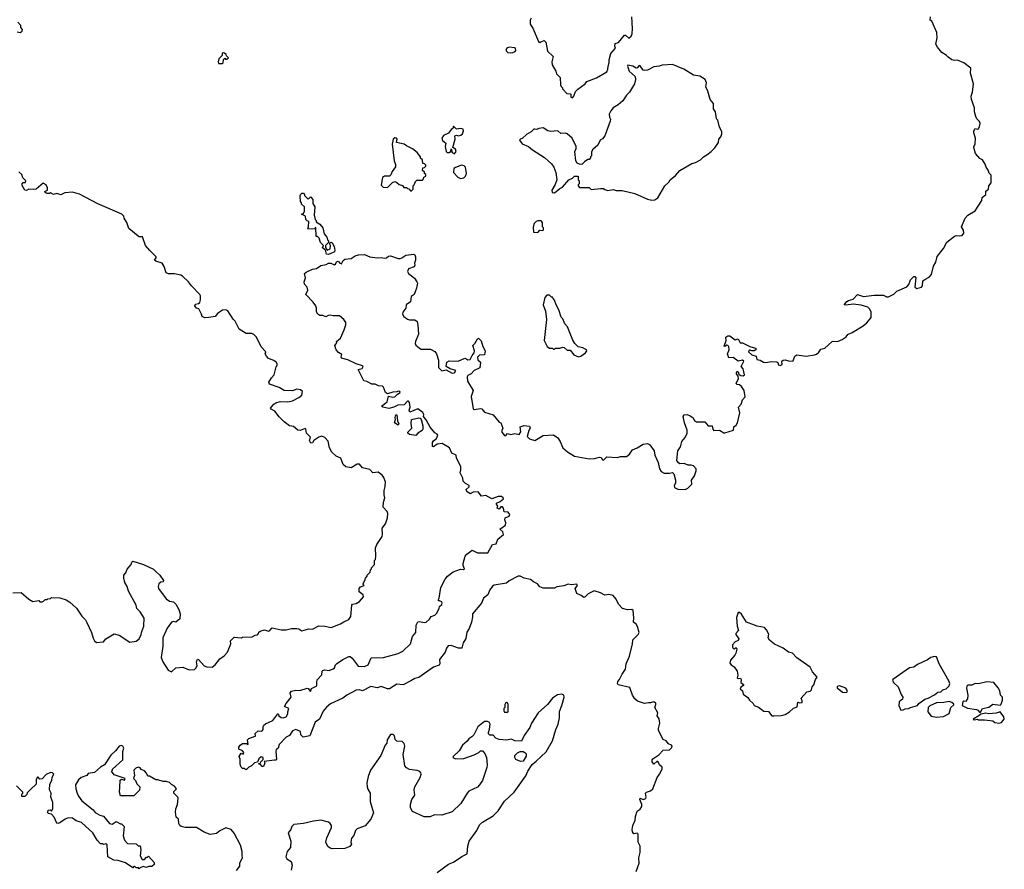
# Model space of a CAD drawing. Extents: x 1966327 to 2147849, y 395140 to 552178.
# Tile 302 of 316: x 2096551 to 2105983, y 495574 to 503719. Entities that reach past the tile are written whole.
import ezdxf

# ---------------------------------------------------------------- set-up
doc = ezdxf.new("R2010")
doc.units = 0

msp = doc.modelspace()

# ---------------------------------------------------------------- linework, layer by layer
at = {"layer": '0CON20XD'}
for points in [[(2100333.8, 501385), (2100336.2, 501365), (2100329.5, 501350.5), (2100275, 501330), (2100266.7, 501305), (2100275, 501287.5), (2100331.7, 501241.7), (2100356.7, 501205), (2100361.2, 501195), (2100351.2, 501145), (2100328.8, 501085), (2100300.6, 501065), (2100294.4, 501015), (2100252.5, 500985), (2100250, 500955), (2100221.4, 500915), (2100217.1, 500895), (2100230, 500875), (2100265, 500848.1), (2100285, 500841.5), (2100335, 500842.5), (2100356.9, 500825), (2100365, 500790), (2100370, 500705), (2100341.5, 500635), (2100339.4, 500615), (2100345, 500600), (2100395, 500561.4), (2100485, 500560), (2100527.5, 500537.5), (2100542.5, 500515), (2100562, 500455), (2100563.6, 500383.6), (2100593.3, 500353.3), (2100635, 500363.3), (2100695, 500332), (2100715, 500333.8), (2100727.5, 500355), (2100673.8, 500373.8), (2100637.5, 500395), (2100643.8, 500436.2), (2100665, 500450), (2100750, 500445), (2100814.1, 500475.9), (2100834, 500465), (2100845, 500458.9), (2100865, 500461.4), (2100885, 500500), (2100906, 500525), (2100908.1, 500545), (2100893, 500597), (2100912.5, 500615), (2100935, 500660), (2100945, 500667.5), (2100970.7, 500640.7), (2100986.7, 500585), (2101010, 500545), (2101003, 500507), (2100955, 500502), (2100938, 500485), (2100938.8, 500458.8), (2100966.7, 500435), (2100958.3, 500381.7), (2100903.8, 500356.2), (2100876.1, 500323.9), (2100845, 500309.1), (2100838.8, 500295), (2100840, 500255), (2100893.8, 500165), (2100874.5, 500105.5), (2100895, 499987.5), (2100905, 499983.5), (2100965, 499992.9), (2100977.5, 499987.5), (2101005, 499955.8), (2101085, 499932.5), (2101142.5, 499862.5), (2101160, 499855), (2101180, 499805), (2101168.3, 499781.7), (2101168.9, 499765), (2101195, 499732.5), (2101206.7, 499733.3), (2101225, 499753.3), (2101255, 499744.2), (2101295, 499751.9), (2101335, 499742.9), (2101351.5, 499768.5), (2101345, 499817.5), (2101385, 499827.5), (2101435, 499822.5), (2101442.5, 499805), (2101428.3, 499781.7), (2101410.8, 499725), (2101435, 499700), (2101485, 499683.8), (2101565.9, 499734.1), (2101665, 499740), (2101705, 499711.2), (2101729.2, 499675), (2101754.2, 499614.2), (2101798.8, 499575), (2101865, 499534), (2102005, 499510), (2102057.7, 499512.3), (2102105, 499526.7), (2102120.7, 499520.7), (2102135, 499500), (2102145, 499497.5), (2102175, 499530), (2102275, 499523.3), (2102307, 499533), (2102365, 499533.3), (2102392.5, 499555), (2102420, 499595), (2102465, 499613.3), (2102525, 499648.8), (2102566.4, 499656.4), (2102587.5, 499645), (2102628.8, 499585), (2102634.2, 499544.2), (2102668.8, 499475), (2102680, 499415), (2102695, 499387.5), (2102725, 499373.3), (2102775, 499373.3), (2102805, 499380), (2102817.5, 499365), (2102834, 499305), (2102832, 499275), (2102820.6, 499255), (2102825, 499236.2), (2102855, 499220), (2102925, 499216.7), (2102953, 499227), (2102990, 499265), (2102986.7, 499305), (2103016.7, 499345), (2103031.2, 499395), (2103030, 499415), (2103005, 499441.2), (2102985, 499448.8), (2102955, 499448.8), (2102915, 499463.3), (2102875, 499462.5), (2102860.7, 499470.7), (2102847.5, 499495), (2102856, 499585), (2102880, 499625), (2102893.8, 499675), (2102926.7, 499715), (2102943.6, 499756.4), (2102946.2, 499785), (2102918.8, 499855), (2102906.7, 499915), (2102915, 499932.5), (2102945, 499932.9), (2102975, 499923.1), (2102998.1, 499905), (2103016.7, 499876.7), (2103035, 499865.5), (2103115, 499863.5), (2103145, 499826.5), (2103185, 499825.3), (2103189.6, 499795), (2103201.9, 499781.9), (2103255, 499783.5), (2103295, 499757.5), (2103305, 499757.1), (2103390, 499785), (2103393.3, 499815), (2103415, 499832.1), (2103426.8, 499853.2), (2103451, 499949), (2103437.1, 500005), (2103463, 500035), (2103475.4, 500075), (2103502.2, 500105), (2103490, 500165), (2103464.1, 500204.1), (2103447.7, 500217.7), (2103425, 500221.2), (2103413.8, 500235), (2103435.7, 500275), (2103432.3, 500302.3), (2103416.7, 500325), (2103416.2, 500335), (2103425, 500351.2), (2103433.3, 500345), (2103440.3, 500320.3), (2103458.9, 500308.9), (2103482.5, 500305), (2103494.5, 500315), (2103481.2, 500371.2), (2103463.6, 500395), (2103487.7, 500445), (2103475, 500456.4), (2103435, 500445.5), (2103385, 500480.6), (2103345, 500477.1), (2103332.5, 500515), (2103347.5, 500555), (2103344.6, 500585), (2103336, 500596), (2103325, 500598.2), (2103305, 500586.2), (2103298.3, 500588.3), (2103319.5, 500645), (2103317.1, 500675), (2103335, 500688.9), (2103355, 500689.1), (2103405, 500651.5), (2103435, 500658.6), (2103452.5, 500622.5), (2103475, 500621.2), (2103545, 500585.7), (2103600.5, 500570.5), (2103606.2, 500565), (2103603.8, 500555), (2103586, 500545), (2103563.5, 500543.5), (2103545, 500551.4), (2103534.6, 500545.4), (2103533.1, 500535), (2103566.1, 500506.1), (2103605.2, 500495.2), (2103613.1, 500463.1), (2103644.2, 500454.2), (2103675.3, 500435.3), (2103698.5, 500431.5), (2103755, 500444), (2103805, 500439.2), (2103814.3, 500434.3), (2103821.6, 500411.6), (2103835, 500404.8), (2103854.4, 500415), (2103851.4, 500445), (2103863.9, 500456.1), (2103885, 500457.7), (2103925, 500445.2), (2103960.7, 500449.3), (2103976.7, 500493.3), (2103995, 500506.9), (2104085, 500493.8), (2104165, 500505.4), (2104185, 500513.6), (2104205, 500530.9), (2104225, 500560.7), (2104265, 500571.6), (2104335, 500634.2), (2104345, 500638.3), (2104385, 500633.7), (2104431.1, 500655), (2104469.8, 500680.2), (2104485, 500702), (2104525, 500719.1), (2104630, 500785), (2104665.8, 500814.2), (2104706.9, 500863.1), (2104708.9, 500915), (2104693.5, 500945), (2104674.6, 500964.6), (2104613, 500983), (2104535, 500991.2), (2104463.7, 500983.7), (2104450, 500985), (2104475, 501018.8), (2104491.2, 501028.8), (2104535, 501040), (2104576.7, 501083.3), (2104635, 501065.8), (2104735, 501077.8), (2104825, 501078.9), (2104855, 501062.9), (2104875, 501061.6), (2104925, 501089.1), (2104954.7, 501115.3), (2105050.6, 501159.4), (2105068.3, 501181.7), (2105084.3, 501225), (2105115, 501256), (2105125, 501258.8), (2105135.6, 501245), (2105125, 501154.4), (2105145, 501140.8), (2105190.4, 501155), (2105201.1, 501168.9), (2105204.2, 501215.8), (2105220.4, 501229.6), (2105265, 501249.7), (2105287.4, 501275), (2105305.8, 501355), (2105328.8, 501395), (2105339.6, 501450.4), (2105400, 501525), (2105432.5, 501585), (2105505.4, 501644.6), (2105525, 501650), (2105555, 501648.1), (2105578.7, 501651.3), (2105595, 501673.3), (2105592.7, 501702.7), (2105573.8, 501735), (2105608.8, 501815), (2105633.6, 501846.4), (2105702.8, 501887.2), (2105769.4, 501985), (2105771.8, 502015), (2105805, 502043.8), (2105806, 502074), (2105832.1, 502095), (2105836.4, 502125), (2105856.8, 502155), (2105857.2, 502227.2), (2105837.7, 502247.7), (2105827.6, 502277.6), (2105808.1, 502305), (2105800, 502335), (2105775.4, 502375), (2105749.5, 502389.5), (2105706.1, 502436.1), (2105691.5, 502495), (2105690.5, 502505), (2105703.9, 502526.1), (2105707.8, 502585), (2105691.3, 502635), (2105690.9, 502655), (2105705, 502676), (2105725, 502670), (2105735, 502674.4), (2105746.2, 502695), (2105752, 502725), (2105745, 502744.4), (2105719.3, 502769.3), (2105709.8, 502789.8), (2105698.8, 502835), (2105698.9, 502875), (2105668.2, 502955), (2105666.9, 502985), (2105679, 503025), (2105687.7, 503105), (2105659.4, 503205), (2105661.5, 503255), (2105596.6, 503306.6), (2105535, 503332), (2105505, 503328), (2105481.2, 503335), (2105445, 503358.8), (2105425, 503380), (2105384.1, 503404.1), (2105342.5, 503455), (2105327.5, 503485), (2105340, 503545), (2105336.4, 503596.4), (2105287.5, 503705), (2105272.5, 503715), (2105276.7, 503745)], [(2101450, 503735), (2101440, 503715), (2101440, 503675), (2101466.7, 503636.7), (2101521.7, 503511.7), (2101535, 503500), (2101541.7, 503508.3), (2101575, 503520), (2101590, 503505), (2101608.3, 503418.3), (2101660, 503365), (2101647.5, 503315), (2101652.5, 503285), (2101687.5, 503225), (2101691.7, 503201.7), (2101730, 503165), (2101732.5, 503095), (2101738.3, 503078.3), (2101750, 503065), (2101750, 503055), (2101791.7, 503011.7), (2101825, 503010), (2101830, 503005), (2101830, 502975), (2101845, 502970), (2101860, 502985), (2101875, 503030), (2101897, 503053), (2101966.4, 503103.6), (2101983.6, 503126.4), (2102077.7, 503162.3), (2102175, 503218.6), (2102186.6, 503243.4), (2102187.1, 503275), (2102198, 503305), (2102196.7, 503335), (2102212.5, 503395), (2102260, 503445), (2102252.5, 503462.5), (2102255, 503490), (2102288.3, 503501.7), (2102345, 503570), (2102355, 503570), (2102385, 503542.5), (2102408.3, 503561.7), (2102416.7, 503585), (2102421.2, 503635), (2102413.6, 503746.4)], [(2096525, 503602.5), (2096555, 503597.5), (2096575, 503610), (2096577.5, 503625), (2096562.5, 503645), (2096560, 503665), (2096532.5, 503695)], [(2101250.6, 503400.6), (2101275, 503404.6), (2101297.2, 503412.7), (2101304.2, 503425), (2101302, 503442), (2101291, 503451), (2101242.8, 503457.2), (2101220.4, 503449.6), (2101211.8, 503438.2), (2101211.6, 503421.6), (2101226, 503406), (2101250.6, 503400.6)], [(2098495, 503300), (2098500, 503305), (2098501.7, 503338.3), (2098515, 503350), (2098521.7, 503341.7), (2098535, 503340), (2098550, 503355), (2098531.7, 503371.7), (2098530, 503385), (2098505, 503400), (2098491.7, 503398.3), (2098490, 503375), (2098460, 503345), (2098452.5, 503315), (2098455, 503300), (2098495, 503300)], [(2102605, 501990), (2102635, 501992.5), (2102665, 502010), (2102732.5, 502125), (2102769.3, 502160.7), (2102782.5, 502185), (2102833.3, 502225), (2102875, 502273.3), (2102989.3, 502340.7), (2103025, 502350), (2103073.6, 502376.4), (2103100, 502405), (2103135, 502423.3), (2103174.2, 502455.8), (2103208.8, 502491.2), (2103245, 502542.5), (2103250, 502575), (2103266.7, 502595), (2103276.4, 502626.4), (2103276.1, 502646.1), (2103255, 502690), (2103240, 502755), (2103227.5, 502767.5), (2103215.6, 502835.6), (2103196.2, 502865), (2103196.2, 502915), (2103164, 502955), (2103142.5, 503035), (2103123.3, 503075), (2103128.8, 503115), (2103117.5, 503145), (2103065, 503178.8), (2103005, 503186.2), (2102914.2, 503244.2), (2102805, 503290), (2102707, 503283), (2102676.2, 503273.8), (2102625, 503266.7), (2102565.8, 503234.2), (2102535, 503232.2), (2102525, 503236.2), (2102495, 503276.7), (2102485, 503280), (2102465, 503256.2), (2102455, 503254.4), (2102425, 503274.4), (2102377, 503283), (2102374, 503275), (2102389.2, 503225), (2102446.7, 503175), (2102451.2, 503145), (2102441.2, 503105), (2102393.3, 503025), (2102363.3, 502995), (2102327.7, 502942.3), (2102285, 502902.5), (2102237, 502873), (2102212.5, 502845), (2102197.5, 502815), (2102200, 502785), (2102210, 502765), (2102206.7, 502745), (2102156.7, 502605), (2102133, 502577), (2102112.5, 502565), (2102090, 502515), (2102042.5, 502475), (2102028.3, 502451.7), (2102030, 502415), (2102020, 502405), (2102020, 502395), (2102005, 502380), (2101995, 502380), (2101960, 502355), (2101935, 502330), (2101913, 502333), (2101890, 502345), (2101877.5, 502365), (2101867.5, 502455), (2101882.5, 502485), (2101882.5, 502505), (2101843, 502583), (2101796.4, 502626.4), (2101775, 502632.5), (2101735, 502627.5), (2101705, 502652.5), (2101635, 502647.5), (2101610, 502655), (2101565, 502682.5), (2101523.6, 502676.4), (2101505, 502667.5), (2101485, 502670), (2101475, 502670), (2101450, 502645), (2101405, 502620), (2101365, 502580), (2101351.7, 502578.3), (2101340, 502565), (2101365, 502530), (2101425, 502503.3), (2101462.4, 502472.4), (2101578.3, 502398.3), (2101646.6, 502336.6), (2101666.6, 502306.6), (2101686, 502255), (2101696.7, 502185), (2101681.7, 502138.3), (2101647.5, 502085), (2101651.7, 502061.7), (2101675, 502060), (2101725, 502102.5), (2101750, 502115), (2101810, 502185), (2101845, 502200), (2101865, 502220), (2101895, 502220), (2101900, 502215), (2101900, 502185), (2101910, 502175), (2101910, 502145), (2101900, 502135), (2101900, 502125), (2101915, 502110), (2102005, 502110), (2102025, 502092.5), (2102115, 502102.5), (2102145, 502100), (2102155, 502090), (2102185, 502082.5), (2102235, 502090), (2102265, 502082.5), (2102321.7, 502081.7), (2102445, 502052.5), (2102565, 501997.5), (2102605, 501990)], [(2100715, 502434), (2100732.5, 502455), (2100726.9, 502476.9), (2100700, 502495), (2100722.5, 502575), (2100720, 502605), (2100735, 502612.5), (2100755, 502606.7), (2100778.3, 502611.7), (2100794, 502626), (2100802.5, 502655), (2100798.3, 502668.3), (2100775, 502677.5), (2100735, 502670), (2100705, 502700), (2100700, 502675), (2100683.6, 502666.4), (2100659.3, 502630.7), (2100612.2, 502607.8), (2100595.7, 502585), (2100602.5, 502562.5), (2100632, 502535), (2100626, 502505), (2100636, 502455), (2100645, 502446), (2100665, 502446.2), (2100680, 502455), (2100685, 502480), (2100693.3, 502445), (2100715, 502434)], [(2100305, 502080), (2100320, 502095), (2100320, 502125), (2100330, 502135), (2100341.7, 502168.3), (2100355, 502180), (2100408.3, 502181.7), (2100420, 502195), (2100421.7, 502208.3), (2100440, 502220), (2100440, 502235), (2100430, 502245), (2100428.3, 502258.3), (2100410, 502275), (2100411.7, 502298.3), (2100428.3, 502301.7), (2100440, 502315), (2100440, 502325), (2100428.3, 502338.3), (2100411.7, 502341.7), (2100410, 502375), (2100391.7, 502391.7), (2100390, 502405), (2100360, 502445), (2100315, 502482.5), (2100255, 502510), (2100235, 502527.5), (2100161.7, 502541.7), (2100167.5, 502575), (2100160, 502585), (2100145, 502586.7), (2100130, 502575), (2100120, 502525), (2100137.5, 502365), (2100151.7, 502331.7), (2100151.7, 502308.3), (2100117.5, 502265), (2100107, 502233), (2100095, 502220), (2100045, 502220), (2100027.5, 502205), (2100013, 502133), (2100033.6, 502113.6), (2100075, 502110), (2100121.7, 502158.3), (2100145, 502167.5), (2100165, 502160), (2100185, 502140), (2100218.3, 502128.3), (2100231.7, 502111.7), (2100255, 502110), (2100265, 502100), (2100278.3, 502098.3), (2100295, 502080), (2100305, 502080)], [(2100775, 502196.5), (2100805, 502202.2), (2100822.4, 502217.6), (2100831.1, 502245), (2100822, 502305), (2100809.4, 502319.4), (2100784.2, 502325.8), (2100725, 502303.3), (2100708.8, 502291.2), (2100708, 502255), (2100748.9, 502208.9), (2100775, 502196.5)], [(2100073, 498943), (2100076.7, 498985), (2100070, 499005), (2100033.8, 499045), (2100034.6, 499095), (2100049.5, 499135), (2100040.8, 499165), (2100041.2, 499205), (2100053.3, 499245), (2100056, 499286), (2100040.7, 499330.7), (2100022.7, 499352.7), (2099985, 499381.1), (2099935, 499376.8), (2099905, 499405.7), (2099835, 499424.6), (2099805, 499459.4), (2099785, 499457.1), (2099725, 499424.4), (2099673.6, 499433.6), (2099650, 499455), (2099625.7, 499515.7), (2099584, 499535), (2099542.4, 499572.4), (2099517.1, 499615), (2099505, 499680), (2099475, 499713.8), (2099445, 499726), (2099415, 499718), (2099370, 499685), (2099355, 499663.3), (2099338.3, 499658.3), (2099326.2, 499685), (2099335.6, 499715.6), (2099298.8, 499755), (2099292.5, 499795), (2099285, 499800), (2099238.3, 499781.7), (2099215, 499783.3), (2099175, 499818.8), (2099136.1, 499826.1), (2099083.9, 499863.9), (2099035, 499913.3), (2098995.5, 499965.5), (2098960, 499985), (2098954.5, 499995.5), (2098985.8, 500034.2), (2099005, 500046), (2099045, 500060), (2099120, 500055), (2099165, 500066.7), (2099225, 500097.5), (2099255, 500120), (2099260, 500155), (2099241.7, 500171.7), (2099205, 500177.5), (2099165, 500162.5), (2099083.9, 500163.9), (2099035, 500193.3), (2098944.1, 500224.1), (2098938.8, 500245), (2098962.7, 500287.3), (2098990, 500315), (2099007.5, 500392.5), (2099020, 500415), (2099006.4, 500436.4), (2098985, 500452.5), (2098935, 500472.5), (2098915, 500492.5), (2098903.8, 500515), (2098910, 500535), (2098865, 500582.5), (2098820.8, 500675), (2098795, 500701.2), (2098775, 500710), (2098720.3, 500710.3), (2098654, 500754), (2098615, 500830), (2098595, 500847.5), (2098545, 500927.5), (2098525, 500936.7), (2098495, 500933.3), (2098445, 500903.3), (2098422.5, 500875), (2098363.3, 500863.3), (2098325, 500861.2), (2098297.5, 500875), (2098293.3, 500895), (2098266.1, 500946.1), (2098245, 500952.5), (2098227.5, 500975), (2098235, 500992.5), (2098265, 500997.5), (2098275, 501007.5), (2098283.3, 501035), (2098283, 501073), (2098277.5, 501085), (2098195, 501167.5), (2098167.7, 501207.7), (2098110.7, 501260.7), (2098095, 501270), (2098035, 501283.3), (2097975, 501282.5), (2097955, 501292.5), (2097934.3, 501354.3), (2097914.4, 501384.4), (2097855, 501402.9), (2097841.2, 501415), (2097856.7, 501435), (2097856.7, 501445), (2097796.7, 501505), (2097756.7, 501555), (2097728.3, 501638.3), (2097695, 501637.5), (2097685, 501642.5), (2097597, 501717), (2097577.5, 501775), (2097552.5, 501815), (2097547, 501837), (2097530, 501855), (2097300, 501955), (2097125, 502048), (2097055, 502066.2), (2096981.7, 502058.3), (2096945, 502038.8), (2096905, 502052.5), (2096875, 502043.3), (2096845, 502060), (2096835, 502052.5), (2096813.6, 502053.6), (2096795, 502062.5), (2096793, 502073), (2096817.5, 502085), (2096817.7, 502107.7), (2096803.3, 502135), (2096775, 502152.5), (2096710, 502095), (2096685, 502090), (2096637, 502093), (2096615, 502083.3), (2096600, 502085), (2096575, 502130), (2096573.3, 502146.7), (2096585, 502160), (2096605, 502160), (2096610, 502175), (2096581.7, 502201.7), (2096570, 502235), (2096541.7, 502261.7)], [(2099505, 501467.5), (2099490.7, 501470.7), (2099480, 501510), (2099453, 501533), (2099460, 501555), (2099433, 501583), (2099420, 501625), (2099405, 501640), (2099391.7, 501641.7), (2099388.3, 501728.3), (2099380, 501725), (2099375, 501710), (2099310, 501715), (2099317.5, 501735), (2099320, 501785), (2099305, 501790), (2099293, 501803), (2099290, 501835), (2099250, 501855), (2099268.3, 501861.7), (2099280, 501885), (2099280, 501925), (2099251.7, 501951.7), (2099250, 501965), (2099240, 501975), (2099238.3, 502031.7), (2099243, 502047), (2099255, 502057.5), (2099270, 502055), (2099280, 502045), (2099280, 502035), (2099315, 502000), (2099335, 502020), (2099357.5, 501995), (2099358.3, 501958.3), (2099377.5, 501925), (2099372.5, 501845), (2099380, 501805), (2099390, 501795), (2099391.7, 501781.7), (2099425, 501757.5), (2099453.6, 501723.6), (2099467.8, 501667.8), (2099493.8, 501635), (2099498.3, 501608.3), (2099510, 501595), (2099508.3, 501581.7), (2099480, 501555), (2099480, 501535), (2099495, 501510), (2099526.4, 501523.6), (2099527.5, 501555), (2099520, 501575), (2099532.5, 501587.5), (2099545, 501580), (2099563.3, 501545), (2099571.2, 501505), (2099566.7, 501495), (2099525, 501474), (2099505, 501467.5)], [(2101515, 501680), (2101535, 501700), (2101561.7, 501698.3), (2101570, 501705), (2101570, 501725), (2101560, 501735), (2101560, 501775), (2101545, 501790), (2101515, 501792.5), (2101500, 501785), (2101480, 501765), (2101468.3, 501731.7), (2101471.7, 501681.7), (2101515, 501680)], [(2102455.2, 495555), (2102485.3, 495634.8), (2102482.5, 495685), (2102494.1, 495735), (2102495.4, 495795), (2102474.2, 495835), (2102475, 495910), (2102465, 495920.8), (2102435, 495913.8), (2102420.4, 495935), (2102418, 495955), (2102425.3, 495995), (2102447.2, 496045), (2102450.1, 496079.9), (2102465, 496131.2), (2102495, 496152.5), (2102509.6, 496175), (2102509.5, 496195), (2102490.8, 496245), (2102493.3, 496255), (2102524.5, 496244.5), (2102547.7, 496252.3), (2102551.8, 496265), (2102546.2, 496305), (2102555, 496315.3), (2102595, 496325.3), (2102615, 496344.6), (2102656.2, 496453.8), (2102681.4, 496485), (2102706.7, 496535), (2102706.7, 496555), (2102678.8, 496575), (2102671.2, 496598.8), (2102665, 496607.5), (2102655, 496607.1), (2102625, 496583.3), (2102610.8, 496605), (2102609.2, 496625), (2102616, 496635), (2102675, 496672.5), (2102713.8, 496716.2), (2102775, 496721.2), (2102797.9, 496742.1), (2102801, 496755), (2102794.7, 496765), (2102766.1, 496776.1), (2102745, 496807.5), (2102715, 496820), (2102670.3, 496905), (2102669.3, 496925), (2102683.2, 496975), (2102677.5, 497017.5), (2102656.7, 497045), (2102663.2, 497075), (2102636.9, 497125), (2102646.5, 497153.5), (2102645, 497167.5), (2102625, 497179.4), (2102595, 497169.2), (2102575, 497171.4), (2102535, 497163.3), (2102470, 497185), (2102445, 497207.5), (2102422.9, 497245), (2102396.7, 497316.7), (2102285, 497342.5), (2102277.5, 497355), (2102280, 497375), (2102297.3, 497392.7), (2102322.5, 497445), (2102355, 497492.5), (2102360, 497545), (2102393.2, 497616.8), (2102422.2, 497735), (2102425.8, 497775), (2102476.9, 497825), (2102484.3, 497845), (2102470.7, 497900.7), (2102455, 497924.4), (2102430.8, 497945), (2102435.3, 497985), (2102426.9, 498056.9), (2102415.4, 498065.4), (2102375, 498062), (2102326, 498076), (2102287, 498117), (2102265.6, 498165.6), (2102235, 498200.2), (2102195, 498208.6), (2102155, 498202.9), (2102115, 498225.2), (2102055, 498242.9), (2101996.7, 498215), (2101968.8, 498185), (2101955, 498179.2), (2101930.8, 498200.8), (2101888.9, 498218.9), (2101872.9, 498265), (2101894.5, 498295), (2101886.6, 498306.6), (2101835, 498300.2), (2101805, 498307), (2101765, 498291.1), (2101698, 498282), (2101675, 498270.6), (2101565, 498271.1), (2101535, 498283.9), (2101511.8, 498311.8), (2101471.5, 498331.5), (2101445, 498352.7), (2101384.5, 498365.5), (2101344.5, 498384.5), (2101325, 498385.6), (2101240.3, 498339.7), (2101213.3, 498316.7), (2101095, 498297.1), (2101080.5, 498289.5), (2101054.4, 498255), (2101036, 498205), (2100995, 498173.8), (2100975.6, 498125), (2100887.9, 498025), (2100889.6, 497995), (2100877.7, 497945), (2100856.6, 497883.4), (2100835, 497846.7), (2100823.2, 497786.8), (2100800, 497745), (2100785.8, 497695), (2100755, 497695.6), (2100685, 497719.5), (2100654.5, 497715.5), (2100638.6, 497695), (2100625.5, 497654.5), (2100573.3, 497586.7), (2100575.8, 497545), (2100570, 497530), (2100515, 497513.8), (2100375, 497414), (2100335, 497404.2), (2100298.5, 497381.5), (2100225.5, 497344.5), (2100165, 497348.8), (2100095, 497304.3), (2100075, 497305.7), (2100015, 497327.8), (2099975, 497315.6), (2099915, 497325.6), (2099835, 497286.7), (2099804, 497294), (2099775, 497292.9), (2099685, 497244.2), (2099645, 497215.7), (2099529.1, 497160.9), (2099490.5, 497129.5), (2099458.9, 497091.1), (2099424.3, 497015), (2099380.8, 496985), (2099330, 496855), (2099265, 496842.5), (2099242.5, 496865), (2099240, 496895), (2099195, 496913.8), (2099165, 496902.5), (2099135, 496858.8), (2099105, 496841.2), (2099037.7, 496772.3), (2099026, 496735), (2099009.2, 496720.8), (2099004.1, 496705.9), (2099011.7, 496628.3), (2099005, 496620), (2098991.7, 496621.7), (2098891.7, 496608.3), (2098900, 496595), (2098897.5, 496585), (2098885, 496560), (2098875, 496560), (2098858.3, 496578.3), (2098840, 496585), (2098858.3, 496591.7), (2098860, 496605), (2098881.7, 496628.3), (2098882.5, 496645), (2098865, 496652.5), (2098842.5, 496635), (2098828.3, 496601.7), (2098800, 496595), (2098772.5, 496565), (2098746.4, 496553.6), (2098725, 496530), (2098715, 496530), (2098705, 496540), (2098685, 496540), (2098672.5, 496555), (2098663.9, 496583.9), (2098661.7, 496631.7), (2098652.5, 496655), (2098671.7, 496688.3), (2098691.7, 496678.3), (2098697.5, 496695), (2098685, 496710), (2098650, 496725), (2098650, 496745), (2098664.1, 496765.9), (2098685, 496780), (2098725, 496780), (2098738.3, 496771.7), (2098733.3, 496815), (2098745, 496830), (2098805, 496850), (2098810, 496855), (2098807.5, 496875), (2098835, 496902.5), (2098865, 496897.5), (2098875, 496902.5), (2098883.3, 496915), (2098883.8, 496945), (2098890, 496955), (2098905, 496968), (2098975, 497002.5), (2099022.5, 497065), (2099027.5, 497065), (2099032.5, 497045), (2099055, 497030), (2099075, 497027.5), (2099105, 497037.5), (2099120, 497065), (2099118.8, 497085), (2099130, 497115), (2099087.5, 497135), (2099102.5, 497165), (2099152.5, 497225), (2099143.3, 497265), (2099155, 497283.3), (2099195, 497291.2), (2099235, 497288.6), (2099305, 497310), (2099315, 497307.5), (2099335, 497280), (2099345, 497307.5), (2099397.5, 497332.5), (2099396.4, 497366.4), (2099399.3, 497390.7), (2099445, 497440), (2099448.8, 497475), (2099455, 497481.2), (2099475, 497487.1), (2099515, 497480), (2099555, 497496.2), (2099566.7, 497505), (2099576.4, 497533.6), (2099586.7, 497545), (2099646.7, 497585), (2099705, 497614), (2099716.7, 497615), (2099735, 497598.8), (2099792.2, 497522.2), (2099855, 497519.5), (2099887.9, 497535), (2099918.7, 497601.3), (2100035, 497604.3), (2100175, 497644.4), (2100222, 497665), (2100293.8, 497735), (2100313.3, 497805), (2100344.3, 497845), (2100349.4, 497915), (2100365, 497945.7), (2100385, 497949.5), (2100425, 497940), (2100445.4, 497944.6), (2100477.8, 497972.2), (2100492.1, 497997.9), (2100528.5, 498011.5), (2100543.8, 498026.2), (2100570.5, 498075), (2100574, 498095), (2100595, 498113.1), (2100599.3, 498125), (2100595, 498140), (2100571.4, 498148.6), (2100565, 498146.7), (2100560, 498155), (2100570.5, 498175), (2100584.4, 498275), (2100626.7, 498355), (2100649.2, 498385), (2100702.5, 498427.5), (2100775, 498451.9), (2100805, 498450), (2100812.5, 498455), (2100798.3, 498488.3), (2100798.5, 498505), (2100819.7, 498575), (2100832.9, 498595), (2100885, 498633.8), (2100935, 498608.5), (2101035, 498608.6), (2101080.5, 498689.5), (2101115, 498693.3), (2101130.1, 498739.9), (2101185.4, 498785), (2101180, 498810), (2101150, 498835), (2101205.3, 498874.7), (2101209.3, 498895), (2101198.4, 498925), (2101201.7, 498945), (2101239.8, 498960.2), (2101247.8, 498975), (2101229.1, 498999.1), (2101192.2, 499002.2), (2101185.8, 499035), (2101175, 499048.2), (2101160.5, 499049.5), (2101145, 499028.1), (2101126, 499035), (2101131.5, 499055), (2101118.6, 499075), (2101118.8, 499085), (2101155, 499100.4), (2101184.3, 499125), (2101181.4, 499135), (2101165, 499148.5), (2101135, 499149.5), (2101075, 499124.4), (2101015, 499157.9), (2100975, 499152.9), (2100941.8, 499191.8), (2100895, 499189.2), (2100865, 499175.4), (2100834.8, 499194.8), (2100827.9, 499215), (2100857.9, 499242.1), (2100857.1, 499255), (2100821.5, 499271.5), (2100800.3, 499295), (2100794.8, 499325), (2100769.7, 499375), (2100776.7, 499405), (2100775.7, 499435.7), (2100734.7, 499515), (2100731.2, 499545), (2100692, 499565), (2100668.1, 499615), (2100597.9, 499657.9), (2100549.7, 499650.3), (2100515, 499625.8), (2100506.7, 499626.7), (2100505, 499666.2), (2100515, 499682.5), (2100545, 499704), (2100556.2, 499735), (2100551.4, 499745), (2100528.7, 499758.7), (2100482, 499812), (2100445, 499883.8), (2100420, 499915), (2100422, 499935), (2100412.9, 499955), (2100365, 499987.7), (2100288.1, 499958.1), (2100281.1, 499975), (2100290, 500005), (2100285, 500050), (2100275, 500060.8), (2100265, 500062), (2100233.8, 500026.2), (2100174.5, 500025.5), (2100136.4, 500003.6), (2100086.5, 499993.5), (2100030, 500005), (2100016.7, 500015), (2100070, 500055), (2100085, 500111.2), (2100125, 500100.5), (2100145, 500102.2), (2100169.4, 500130.6), (2100195, 500144), (2100193.8, 500155), (2100175, 500159.2), (2100165, 500151.2), (2100125, 500149.1), (2100075, 500132), (2100055, 500146), (2100035.6, 500195.6), (2100025.7, 500205.7), (2099988.8, 500208.8), (2099955, 500225.8), (2099924.4, 500224.4), (2099875, 500249.5), (2099846.9, 500256.9), (2099794.4, 500365), (2099830, 500375), (2099840, 500395), (2099835, 500402.5), (2099775, 500421.2), (2099695, 500458.8), (2099632.5, 500475), (2099630, 500485), (2099638.3, 500508.3), (2099605, 500527.5), (2099582, 500555), (2099570, 500595), (2099587.5, 500622.5), (2099586.7, 500635), (2099625.5, 500665), (2099658.6, 500745), (2099675.8, 500795), (2099676, 500815), (2099656, 500845), (2099615, 500880), (2099555, 500880), (2099525, 500886.2), (2099505, 500882.5), (2099485, 500870), (2099455, 500883.3), (2099425, 500882.5), (2099407.5, 500895), (2099395, 500920), (2099393.8, 500955), (2099386.2, 500975), (2099361.1, 501011.1), (2099292.5, 501085), (2099311.2, 501125), (2099306, 501156), (2099280, 501185), (2099277.5, 501205), (2099287.5, 501245), (2099280, 501285), (2099295, 501300), (2099355, 501326.2), (2099395, 501333.3), (2099435, 501361.2), (2099488, 501372), (2099510, 501385), (2099530, 501385), (2099565, 501368.8), (2099576.7, 501375), (2099585, 501396.7), (2099603, 501403), (2099617.5, 501385), (2099635, 501377.5), (2099649.5, 501410.5), (2099665, 501423.3), (2099725, 501428.8), (2099763, 501457), (2099795, 501465.8), (2099855, 501467.3), (2099905, 501444.5), (2099975, 501436.4), (2100015, 501440), (2100045, 501432.5), (2100065, 501437.5), (2100085, 501453.3), (2100103.9, 501456.1), (2100175, 501431.2), (2100195, 501431.2), (2100212.5, 501435), (2100249.5, 501460.5), (2100325, 501472.5), (2100337.5, 501465), (2100342.5, 501445), (2100343.3, 501415), (2100333.8, 501385)], [(2101905, 500487.5), (2101925, 500493.3), (2101972.5, 500525), (2101982.5, 500545), (2101980, 500555), (2101945, 500572.5), (2101901.7, 500581.7), (2101870, 500615), (2101848.3, 500648.3), (2101797.5, 500775), (2101773, 500803), (2101755, 500850), (2101738.3, 500868.3), (2101716.4, 500936.4), (2101690, 500985), (2101675, 501030), (2101660, 501045), (2101655, 501060), (2101645, 501060), (2101625, 501077.5), (2101601.7, 501078.3), (2101583, 501057), (2101566.7, 500985), (2101586.4, 500926.4), (2101596.7, 500845), (2101576.7, 500645), (2101602.5, 500585), (2101625, 500570), (2101655, 500570), (2101665, 500560), (2101675, 500560), (2101685, 500570), (2101725, 500570), (2101755, 500580), (2101767, 500577), (2101795, 500552.5), (2101825, 500550), (2101860, 500505), (2101905, 500487.5)], [(2100175, 499832.5), (2100142.5, 499855), (2100150, 499885), (2100147, 499907), (2100155, 499930), (2100165, 499930), (2100170, 499875), (2100182.5, 499845), (2100175, 499832.5)], [(2100345, 499733.9), (2100285, 499742.7), (2100269.2, 499755), (2100268, 499765), (2100308.2, 499805), (2100302, 499848), (2100304.5, 499885.5), (2100375, 499904), (2100388.8, 499898.8), (2100395.9, 499885.9), (2100412.7, 499825), (2100413.5, 499795), (2100405, 499781.8), (2100365, 499755.5), (2100345, 499733.9)], [(2096485, 498223.3), (2096565, 498227.5), (2096637.5, 498165), (2096675, 498143.3), (2096735, 498150), (2096745, 498140), (2096765, 498140), (2096780, 498145), (2096795, 498160), (2096815, 498160), (2096821.7, 498168.3), (2096845, 498170), (2096855, 498180), (2096935, 498177.5), (2096995, 498157.5), (2097030, 498135), (2097096.4, 498076.4), (2097145, 498000), (2097180, 497965), (2097195, 497940), (2097240, 497845), (2097255, 497790), (2097267.5, 497765), (2097285, 497747.5), (2097355, 497753.8), (2097375, 497782.5), (2097455, 497832.5), (2097505, 497817.5), (2097605, 497752.5), (2097665, 497760), (2097695, 497784), (2097715.5, 497825), (2097720, 497855), (2097738.9, 497905), (2097741.7, 497981.7), (2097705, 498043.8), (2097673.8, 498075), (2097665, 498107.5), (2097592.3, 498242.3), (2097578.8, 498285), (2097557.5, 498325), (2097547, 498367), (2097547.5, 498395), (2097567.5, 498415), (2097579.3, 498450.7), (2097617.5, 498495), (2097625, 498520), (2097635, 498527.5), (2097737.7, 498497.7), (2097831.2, 498451.2), (2097857.7, 498427.7), (2097893.3, 498395), (2097927, 498343), (2097925, 498330), (2097903, 498327), (2097885, 498310), (2097877.5, 498285), (2097880, 498265), (2097955, 498166.2), (2097985, 498146.2), (2098025, 498137.5), (2098045, 498116.7), (2098075.8, 498065), (2098088, 498025), (2098083.6, 497976.4), (2098045, 497942.5), (2098025, 497948.8), (2098005, 497942.5), (2097965, 497886.7), (2097923.1, 497795), (2097920.8, 497715), (2097906, 497605), (2097921.4, 497565), (2097973.6, 497483.6), (2098005, 497468.8), (2098045, 497506.7), (2098115, 497513.3), (2098175, 497487.5), (2098225, 497490), (2098238.8, 497501.2), (2098250.8, 497525), (2098245.9, 497564.1), (2098255, 497587.5), (2098265, 497586.7), (2098316.7, 497525), (2098345, 497514), (2098395, 497513.8), (2098422.5, 497535), (2098467, 497593), (2098509.3, 497620.7), (2098540, 497655), (2098572.5, 497735), (2098570, 497765), (2098605, 497800), (2098675, 497792.5), (2098685, 497800), (2098777, 497803), (2098805, 497820), (2098828.3, 497821.7), (2098840, 497835), (2098841.7, 497848.3), (2098853, 497857), (2098895, 497870), (2098935, 497858), (2098946.6, 497863.4), (2098969.3, 497890.7), (2099055, 497870), (2099105, 497870), (2099155, 497883.3), (2099205, 497883.3), (2099225, 497878.8), (2099255, 497860), (2099321.7, 497878.3), (2099355, 497877.5), (2099415, 497908.8), (2099475, 497906.7), (2099536.1, 497893.9), (2099625, 497926.7), (2099655, 497947.5), (2099705, 497970), (2099721.7, 497998.3), (2099733, 498107), (2099740, 498115), (2099775, 498124), (2099805, 498142.9), (2099842.9, 498185), (2099842, 498205), (2099803.8, 498235), (2099803.8, 498265), (2099815, 498282.5), (2099850, 498295), (2099840, 498305), (2099840, 498315), (2099857, 498343), (2099863, 498367), (2099880, 498385), (2099880, 498395), (2099908.3, 498421.7), (2099910, 498445), (2099920, 498455), (2099920, 498465), (2099950, 498495), (2099950, 498535), (2099960, 498545), (2099962.5, 498575), (2099960, 498655), (2099973, 498687), (2100022.5, 498765), (2100027.5, 498785), (2100022.5, 498845), (2100053.6, 498886.4), (2100073, 498943)], [(2103775, 497044.4), (2103845, 497048), (2103885, 497058.8), (2103925, 497083.8), (2103965, 497120), (2103998, 497132), (2104005, 497177.5), (2104025, 497168.8), (2104045.7, 497174.3), (2104048.3, 497188.3), (2104038.8, 497215), (2104090, 497275), (2104125, 497283.3), (2104135.8, 497294.2), (2104142.9, 497325), (2104157.4, 497342.6), (2104175, 497393.3), (2104190, 497415), (2104146.6, 497466.6), (2104125, 497512.6), (2103995, 497601.1), (2103955, 497648), (2103915, 497657.3), (2103865, 497693.3), (2103782.4, 497732.4), (2103735, 497770), (2103720.3, 497795), (2103727.2, 497827.2), (2103705, 497871.4), (2103685, 497891.9), (2103615, 497904.4), (2103514.7, 497944.7), (2103465, 498018.9), (2103445, 498035.7), (2103434.3, 498035.7), (2103417.1, 497987.1), (2103422.5, 497905), (2103435.8, 497865), (2103411.1, 497835), (2103410, 497825), (2103440, 497785), (2103432.5, 497767.5), (2103404.2, 497755), (2103380, 497725), (2103378.8, 497705), (2103385, 497690), (2103395, 497687.5), (2103415, 497700), (2103420, 497685), (2103412.5, 497645), (2103403, 497627), (2103359.3, 497580.7), (2103355, 497550), (2103367.5, 497535), (2103396.9, 497516.9), (2103423.1, 497473.1), (2103429.2, 497435), (2103425, 497410), (2103435, 497404.3), (2103455, 497405.8), (2103462.5, 497395), (2103460, 497365), (2103484, 497345), (2103484, 497335), (2103460.5, 497319.5), (2103454.4, 497304.4), (2103474.4, 497284.4), (2103482.5, 497255), (2103525, 497222.5), (2103541.2, 497195), (2103576.7, 497165), (2103587.5, 497145), (2103629.7, 497129.7), (2103680.6, 497090.6), (2103725, 497086.7), (2103755, 497045.7), (2103775, 497044.4)], [(2104991.5, 497101.5), (2105015, 497104.4), (2105035, 497113.1), (2105065.5, 497114.5), (2105085, 497125.7), (2105153.3, 497145), (2105166, 497165), (2105223.5, 497206.5), (2105255.4, 497214.6), (2105315, 497245.5), (2105345, 497273.5), (2105375, 497274.5), (2105394.2, 497295.8), (2105425, 497305.6), (2105455.8, 497334.2), (2105461.2, 497355), (2105454.6, 497375), (2105360.4, 497545), (2105335, 497610.4), (2105315, 497615.2), (2105280, 497605), (2105248.5, 497581.5), (2105152.5, 497537.5), (2105117, 497513), (2105074.8, 497505.2), (2104913.8, 497395), (2104913, 497383), (2104923.6, 497363.6), (2104967.5, 497325), (2104995, 497250), (2105010, 497225), (2105007.5, 497205), (2104975, 497180), (2104972.1, 497145), (2104991.5, 497101.5)], [(2104455, 497268.8), (2104475, 497273.3), (2104482.5, 497285), (2104465, 497310), (2104405, 497332.5), (2104381.7, 497328.3), (2104382.5, 497315), (2104433.9, 497273.9), (2104455, 497268.8)], [(2105755, 497080), (2105773, 497117), (2105835, 497127.5), (2105875, 497157.5), (2105945, 497147.5), (2105953.6, 497156.4), (2105966.7, 497196.7), (2105967.5, 497225), (2105947.5, 497245), (2105941.2, 497285), (2105925.7, 497315.7), (2105882.5, 497365), (2105815, 497372.7), (2105735, 497353.3), (2105705, 497356.4), (2105670.9, 497339.1), (2105635, 497339.5), (2105625, 497331.2), (2105621.9, 497311.9), (2105632.5, 497245), (2105631.7, 497208.3), (2105620, 497195), (2105618.3, 497181.7), (2105595, 497187.5), (2105585, 497180), (2105580, 497145), (2105630.7, 497120.7), (2105716.7, 497106.7), (2105730, 497100), (2105745, 497080), (2105755, 497080)], [(2100548.8, 495545), (2100660, 495625), (2100705.9, 495644.1), (2100785, 495696.7), (2100838.3, 495721.7), (2100843.8, 495795), (2100858, 495845), (2100928.8, 495945), (2100955, 496000), (2100985, 496026.2), (2101085, 496086.2), (2101134.2, 496135.8), (2101193.6, 496226.4), (2101288, 496315), (2101400.5, 496469.5), (2101420, 496515), (2101461.7, 496578.3), (2101497.3, 496612.7), (2101595, 496701.2), (2101655.8, 496805), (2101685.8, 496915), (2101708, 496965), (2101722, 497025), (2101723.2, 497086.8), (2101745.8, 497145), (2101766.7, 497225), (2101763, 497243), (2101745, 497253.3), (2101702.3, 497247.7), (2101655, 497216.7), (2101605.7, 497154.3), (2101516.7, 497075), (2101453.3, 496975), (2101438.8, 496935), (2101383.9, 496856.1), (2101357, 496803), (2101295, 496806.7), (2101263.6, 496823.6), (2101215, 496813.8), (2101145, 496818.8), (2101111.7, 496831.7), (2101085, 496860), (2101055, 496860), (2101043, 496873), (2101042.5, 496885), (2101053, 496917), (2101056.7, 496965), (2101047.5, 496985), (2101033, 496993), (2101005, 496990), (2100940.3, 496939.7), (2100901.2, 496865), (2100882.5, 496845), (2100855, 496826.2), (2100837.8, 496802.2), (2100794, 496765), (2100759.4, 496710.6), (2100703.6, 496656.4), (2100700, 496645), (2100727, 496633), (2100805, 496636.7), (2100905, 496673.3), (2100950, 496695), (2100965, 496710), (2100985, 496710), (2101006.1, 496686.1), (2101022.5, 496645), (2101028.8, 496575), (2101025, 496550), (2100983.3, 496425), (2100955, 496383.3), (2100935, 496363.3), (2100855, 496322.5), (2100836.4, 496303.6), (2100775.8, 496204.2), (2100695, 496126.2), (2100595, 496094), (2100525, 496096.7), (2100483, 496077), (2100425, 496076.7), (2100315, 496127.5), (2100294, 496165), (2100295, 496200), (2100306.2, 496245), (2100336.2, 496283.8), (2100330, 496335), (2100336.2, 496365), (2100386.7, 496455), (2100396.7, 496485), (2100395, 496500), (2100385, 496512.5), (2100357.5, 496522.5), (2100285, 496532.5), (2100257, 496547), (2100240, 496565), (2100223.3, 496675), (2100238.8, 496755), (2100235, 496780), (2100215, 496800), (2100163, 496803), (2100148.3, 496818.3), (2100140, 496855), (2100127, 496867), (2100103.6, 496866.4), (2100072.5, 496815), (2100067, 496783), (2100052.5, 496765), (2100008.8, 496665), (2099910.8, 496525), (2099888, 496465), (2099877.1, 496405), (2099879.6, 496365), (2099884.3, 496344.3), (2099908.1, 496305), (2099908, 496225), (2099940.8, 496115), (2099914.4, 496055.6), (2099858.8, 495991.2), (2099785, 495961.2), (2099766.7, 495945), (2099750.7, 495899.3), (2099728.3, 495871.7), (2099723.3, 495835), (2099730, 495815), (2099715, 495792.5), (2099665, 495772.5), (2099545, 495771.2), (2099525, 495776.2), (2099503, 495793), (2099484.1, 495834.1), (2099492, 495875), (2099538.8, 495975), (2099536.7, 495995), (2099523.9, 496013.9), (2099507.5, 496025), (2099435, 496045.7), (2099365, 496037.5), (2099270, 496015), (2099175.9, 496004.1), (2099156.7, 495985), (2099146.7, 495955), (2099123.8, 495925), (2099149.2, 495845), (2099144.2, 495785), (2099113.6, 495745), (2099100, 495695), (2099108.8, 495675), (2099150.5, 495650.5), (2099162, 495615), (2099152.3, 495567.7)], [(2101225, 497080), (2101230, 497085), (2101230.8, 497155), (2101225, 497168.8), (2101215, 497172.5), (2101205, 497168.6), (2101196.9, 497155), (2101197.5, 497125), (2101190, 497115), (2101190, 497095), (2101195, 497080), (2101225, 497080)], [(2105335, 497034), (2105399.3, 497040.7), (2105455, 497067.5), (2105472.5, 497125), (2105498.3, 497151.7), (2105498.3, 497158.3), (2105480, 497175), (2105455, 497183.3), (2105405, 497172), (2105335, 497170), (2105268.3, 497141.7), (2105253.8, 497125), (2105250, 497085), (2105281.7, 497041.7), (2105335, 497034)], [(2105935, 496974), (2105955, 496983.3), (2105983.3, 497015), (2105980, 497035), (2105945, 497082.5), (2105905, 497070), (2105835, 497063.8), (2105805, 497071.2), (2105758.3, 497061.7), (2105740, 497045), (2105683.8, 497015), (2105695, 497007.5), (2105725, 497013.3), (2105736.7, 497006.7), (2105795, 497008.1), (2105875, 496997.5), (2105892, 496982), (2105935, 496974)], [(2097509.3, 496360.7), (2097511.7, 496428.3), (2097525, 496440), (2097555, 496430), (2097560, 496445), (2097455, 496480), (2097430, 496515), (2097440, 496525), (2097440, 496535), (2097537.5, 496625), (2097537.5, 496705), (2097547.5, 496735), (2097540, 496755), (2097525, 496762.5), (2097502.5, 496755), (2097469.5, 496710.5), (2097425, 496670), (2097364.1, 496575.9), (2097325, 496554), (2097268.3, 496501.7), (2097206.4, 496493.6), (2097192.5, 496475), (2097140, 496455), (2097115, 496433.3), (2097086.7, 496385), (2097090, 496345), (2097102.5, 496305), (2097113.3, 496275), (2097145, 496231.2), (2097255.9, 496145.9), (2097275, 496120), (2097317.5, 496095), (2097354.1, 496084.1), (2097412.5, 496015), (2097435, 496007.5), (2097475, 496032.5), (2097515, 496010), (2097525, 496010), (2097550, 495985), (2097542.5, 495895), (2097553.3, 495855), (2097585, 495822.5), (2097665, 495820), (2097685, 495800), (2097705, 495800), (2097712.5, 495765), (2097708.3, 495731.7), (2097703.9, 495703.9), (2097725, 495670), (2097745, 495670), (2097765, 495690), (2097775, 495690), (2097785, 495700), (2097838.3, 495638.3), (2097838.3, 495621.7), (2097815, 495600), (2097785, 495600), (2097765, 495592.5), (2097735, 495600), (2097705, 495590), (2097695, 495580), (2097688.3, 495588.3), (2097665, 495590), (2097655, 495600), (2097645, 495600), (2097635, 495590), (2097565, 495637.5), (2097495, 495660), (2097453, 495663), (2097393.6, 495693.6), (2097388.3, 495808.3), (2097375, 495817.5), (2097352.5, 495812.5), (2097345, 495820), (2097325, 495820), (2097292.5, 495855), (2097252.5, 495925), (2097143.6, 496023.6), (2097090.5, 496040.5), (2097055, 496063.3), (2097015, 496066.7), (2096985, 496056.2), (2096935, 496020), (2096915, 496013.3), (2096905, 496017.5), (2096881.2, 496075), (2096855, 496102.5), (2096825, 496108), (2096818.8, 496118.8), (2096825, 496141.2), (2096843.9, 496143.9), (2096855, 496132.5), (2096868, 496155), (2096866.7, 496215), (2096847.5, 496265), (2096852.5, 496305), (2096837.5, 496335), (2096838.3, 496391.7), (2096857.5, 496425), (2096863, 496457), (2096877.5, 496485), (2096865, 496500), (2096845, 496502.5), (2096805, 496482.5), (2096765, 496442.5), (2096745, 496440), (2096728.3, 496458.3), (2096721.7, 496458.3), (2096710, 496435), (2096708.3, 496391.7), (2096658.3, 496341.7), (2096621.7, 496308.3), (2096618.3, 496291.7), (2096598.3, 496271.7), (2096571.7, 496271.7), (2096570, 496295), (2096580, 496305), (2096580, 496315), (2096520, 496375)], [(2101348.3, 496608.3), (2101305, 496627.5), (2101293.3, 496645), (2101293.3, 496665), (2101319.3, 496690.7), (2101345, 496702.5), (2101375, 496702.5), (2101390, 496695), (2101401.7, 496681.7), (2101401.7, 496658.3), (2101375, 496612.5), (2101348.3, 496608.3)], [(2098628.3, 495561.7), (2098658, 495605), (2098660, 495635), (2098683.8, 495685), (2098682, 495705), (2098683.3, 495745), (2098666.2, 495805), (2098605, 495922.5), (2098575, 495956.7), (2098525, 495971.2), (2098467.7, 495942.3), (2098435, 495916.7), (2098375, 495907.5), (2098319.3, 495929.3), (2098245, 495976.2), (2098136.1, 495976.1), (2098096, 495986), (2098085.7, 495995.7), (2098075.8, 496015), (2098072.5, 496055), (2098050, 496075), (2098043.3, 496125), (2098046.7, 496155), (2098063, 496197), (2098068, 496255), (2098065, 496266.2), (2098026.2, 496305), (2098028.8, 496321.2), (2098053.3, 496345), (2098035, 496372.5), (2098005, 496386.2), (2097985, 496406.2), (2097955, 496416.2), (2097925, 496416.7), (2097875, 496433.3), (2097855, 496433.3), (2097795, 496466.7), (2097778.3, 496468.3), (2097766, 496495), (2097745, 496520), (2097715, 496530), (2097705.8, 496545.8), (2097685, 496553.8), (2097663.3, 496545), (2097643.3, 496525), (2097650, 496475), (2097640, 496445), (2097660, 496425), (2097672.5, 496395), (2097700, 496365), (2097698.3, 496331.7), (2097645, 496280), (2097515, 496280), (2097507.5, 496315), (2097509.3, 496360.7)]]:
    msp.add_lwpolyline(points, dxfattribs=at)

doc.saveas('drawing.dxf')
